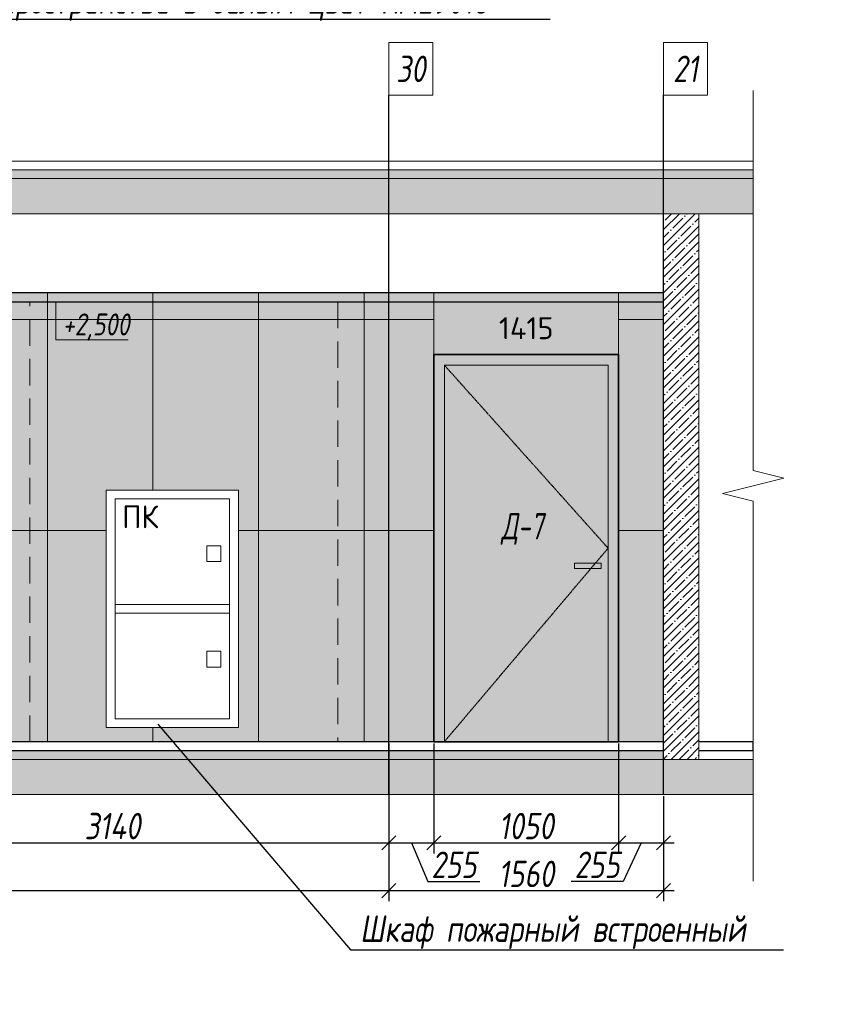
# Model space of a CAD drawing. Header units: millimetres. Extents: x -88210283 to 7466349, y -86687 to 22351.
# Tile 289 of 321: x 199679 to 204312, y 7072 to 12667. Entities that reach past the tile are written whole.
import ezdxf
from ezdxf import colors
from ezdxf.entities.mleader import LeaderData, LeaderLine
from ezdxf.math import Vec2, Vec3

# ---------------------------------------------------------------- set-up
doc = ezdxf.new("R2010")
doc.units = ezdxf.units.MM
for name, pattern in [('( Hidden )', [0.375, 0.25, -0.125]), ('DASHDOT', [25.4, 12.7, -6.35, 0, -6.35]), ('DASHED', [0.75, 0.5, -0.25]), ('DASHEDx20', [0.75, 0.5, -0.25])]:
    doc.linetypes.add(name, pattern=pattern)
doc.layers.get('Defpoints').update_dxf_attribs({"color": 31})
for name, color, linetype, lineweight in [('A-DETL-GENF', 7, 'Continuous', 5), ('dim_pot', 183, 'Continuous', 9), ('engineering', 20, 'Continuous', 13), ('meb', 26, 'Continuous', 15), ('Двери', 7, 'Continuous', 5), ('Отделка стен', 253, 'Continuous', 0)]:
    doc.layers.add(name, color=color, linetype=linetype, lineweight=lineweight)
doc.layers.add('dim_obm', color=7, linetype='Continuous', lineweight=9, true_color=0x005700)
doc.layers.add('dim_razv', color=7, linetype='DASHDOT', lineweight=9, true_color=0x285228)
doc.styles.add('fl_iso paper', font='isocpeur.ttf', dxfattribs={"width": 0.8, "oblique": 10})
doc.styles.add('GODT type AU', font='isocpeur.ttf')
doc.styles.add('GOST-2.304_Type-B', font='GOST_Common.ttf')
doc.styles.add('In tre', font='isocpeur.ttf', dxfattribs={"width": 0.8, "oblique": 10})
doc.dimstyles.new('In tre 1_50', dxfattribs={"dimtxt": 150, "dimasz": 80, "dimexe": 60, "dimexo": 10, "dimgap": 20, "dimtad": 1, "dimdec": 0, "dimrnd": 5, "dimzin": 0, "dimdsep": 46, "dimtxsty": 'fl_iso paper', "dimblk": 'OBLIQUE', "dimcen": 0, "dimdle": 60, "dimadec": 0, "dimazin": 0, "dimtfac": 1, "dimtdec": 0, "dimtofl": 0, "dimtmove": 1, "dimatfit": 1, "dimfxl": 40, "dimtolj": 1, "dimtzin": 0, "dimarcsym": 1})

# ---------------------------------------------------------------- blocks, each defined once
blk = doc.blocks.new('*U123')
at = {"color": 0, "linetype": 'ByBlock', "lineweight": -2}
for p, q in [((0, 0), (-6, 0)), ((80.34, 0), (0, 0)), ((167.69, 0), (87.34, 0)), ((167.69, 0), (173.69, 0))]:
    blk.add_line(p, q, dxfattribs=at)
blk.add_lwpolyline([(87.34, 0), (85.59, -7), (82.09, 7), (80.34, 0)], dxfattribs=at)
blk = doc.blocks.new('_Oblique')
at = {"color": 0, "linetype": 'ByBlock', "lineweight": -2}
blk.add_line((-0.5, -0.5), (0.5, 0.5), dxfattribs=at)
blk = doc.blocks.new('*D212')
at = {"layer": 'Defpoints', "color": 0, "linetype": 'ByBlock', "transparency": 16777216}
for p in [(198636, 8564), (201776, 8264), (201776, 7989.8)]:
    blk.add_point(p, dxfattribs=at)
at = {"layer": 'dim_razv', "color": 0, "linetype": 'ByBlock', "lineweight": -2, "transparency": 16777216}
for p, q in [((198636, 8554), (198636, 7929.8)), ((201776, 8254), (201776, 7929.8)), ((198576, 7989.8), (201836, 7989.8))]:
    blk.add_line(p, q, dxfattribs=at)
at = {"layer": 'dim_razv', "color": 0, "linetype": 'ByBlock', "lineweight": -2, "transparency": 16777216, "xscale": 80, "yscale": 80, "zscale": 80, "rotation": 180}
blk.add_blockref('_Oblique', (198636, 7989.8), dxfattribs=at)
at = {"layer": 'dim_razv', "color": 0, "linetype": 'ByBlock', "lineweight": -2, "transparency": 16777216, "xscale": 80, "yscale": 80, "zscale": 80}
blk.add_blockref('_Oblique', (201776, 7989.8), dxfattribs=at)
at = {"layer": 'dim_razv', "color": 0, "linetype": 'ByBlock', "transparency": 16777216, "insert": (200206, 8084.8), "char_height": 150, "attachment_point": 5, "style": 'fl_iso paper'}
blk.add_mtext('\\A1;3140', dxfattribs=at)
blk = doc.blocks.new('*D213')
at = {"layer": 'Defpoints', "color": 0, "linetype": 'ByBlock', "transparency": 16777216}
for p in [(202031, 8564), (203081, 8564), (203081, 7989.8)]:
    blk.add_point(p, dxfattribs=at)
at = {"layer": 'dim_razv', "color": 0, "linetype": 'ByBlock', "lineweight": -2, "transparency": 16777216}
for p, q in [((202031, 8554), (202031, 7929.8)), ((203081, 8554), (203081, 7929.8)), ((201971, 7989.8), (203141, 7989.8))]:
    blk.add_line(p, q, dxfattribs=at)
at = {"layer": 'dim_razv', "color": 0, "linetype": 'ByBlock', "lineweight": -2, "transparency": 16777216, "xscale": 80, "yscale": 80, "zscale": 80, "rotation": 180}
blk.add_blockref('_Oblique', (202031, 7989.8), dxfattribs=at)
at = {"layer": 'dim_razv', "color": 0, "linetype": 'ByBlock', "lineweight": -2, "transparency": 16777216, "xscale": 80, "yscale": 80, "zscale": 80}
blk.add_blockref('_Oblique', (203081, 7989.8), dxfattribs=at)
at = {"layer": 'dim_razv', "color": 0, "linetype": 'ByBlock', "transparency": 16777216, "insert": (202556, 8084.8), "char_height": 150, "attachment_point": 5, "style": 'fl_iso paper'}
blk.add_mtext('\\A1;1050', dxfattribs=at)
blk = doc.blocks.new('*D224')
at = {"layer": 'Defpoints', "color": 0, "linetype": 'ByBlock', "transparency": 16777216}
for p in [(181726, 8264), (201776, 8264), (201776, 7717.8)]:
    blk.add_point(p, dxfattribs=at)
at = {"layer": 'dim_razv', "color": 0, "linetype": 'ByBlock', "lineweight": -2, "transparency": 16777216}
for p, q in [((181726, 8254), (181726, 7657.8)), ((201776, 8254), (201776, 7657.8)), ((181666, 7717.8), (201836, 7717.8))]:
    blk.add_line(p, q, dxfattribs=at)
at = {"layer": 'dim_razv', "color": 0, "linetype": 'ByBlock', "lineweight": -2, "transparency": 16777216, "xscale": 80, "yscale": 80, "zscale": 80, "rotation": 180}
blk.add_blockref('_Oblique', (181726, 7717.8), dxfattribs=at)
at = {"layer": 'dim_razv', "color": 0, "linetype": 'ByBlock', "lineweight": -2, "transparency": 16777216, "xscale": 80, "yscale": 80, "zscale": 80}
blk.add_blockref('_Oblique', (201776, 7717.8), dxfattribs=at)
at = {"layer": 'dim_razv', "color": 0, "linetype": 'ByBlock', "transparency": 16777216, "insert": (191751, 7812.8), "char_height": 150, "attachment_point": 5, "style": 'fl_iso paper'}
blk.add_mtext('\\A1;20050', dxfattribs=at)
blk = doc.blocks.new('*D225')
at = {"layer": 'Defpoints', "color": 0, "linetype": 'ByBlock', "transparency": 16777216}
for p in [(201776, 8264), (203336, 8264), (203336, 7717.8)]:
    blk.add_point(p, dxfattribs=at)
at = {"layer": 'dim_razv', "color": 0, "linetype": 'ByBlock', "lineweight": -2, "transparency": 16777216}
for p, q in [((201776, 8254), (201776, 7657.8)), ((203336, 8254), (203336, 7657.8)), ((201716, 7717.8), (203396, 7717.8))]:
    blk.add_line(p, q, dxfattribs=at)
at = {"layer": 'dim_razv', "color": 0, "linetype": 'ByBlock', "lineweight": -2, "transparency": 16777216, "xscale": 80, "yscale": 80, "zscale": 80, "rotation": 180}
blk.add_blockref('_Oblique', (201776, 7717.8), dxfattribs=at)
at = {"layer": 'dim_razv', "color": 0, "linetype": 'ByBlock', "lineweight": -2, "transparency": 16777216, "xscale": 80, "yscale": 80, "zscale": 80}
blk.add_blockref('_Oblique', (203336, 7717.8), dxfattribs=at)
at = {"layer": 'dim_razv', "color": 0, "linetype": 'ByBlock', "transparency": 16777216, "insert": (202556, 7812.8), "char_height": 150, "attachment_point": 5, "style": 'fl_iso paper'}
blk.add_mtext('\\A1;1560', dxfattribs=at)
blk = doc.blocks.new('*D257')
at = {"layer": 'Defpoints', "color": 0, "linetype": 'ByBlock', "transparency": 16777216}
for p in [(201776, 8564), (202031, 8564), (202031, 7989.8)]:
    blk.add_point(p, dxfattribs=at)
at = {"layer": 'dim_razv', "color": 0, "linetype": 'ByBlock', "lineweight": -2, "transparency": 16777216}
for p, q in [((201776, 8554), (201776, 7929.8)), ((202031, 8554), (202031, 7929.8)), ((201716, 7989.8), (202091, 7989.8)), ((201903.5, 7989.8), (201998, 7769.8)), ((201998, 7769.8), (202292.5, 7769.8))]:
    blk.add_line(p, q, dxfattribs=at)
at = {"layer": 'dim_razv', "color": 0, "linetype": 'ByBlock', "lineweight": -2, "transparency": 16777216, "xscale": 80, "yscale": 80, "zscale": 80, "rotation": 180}
blk.add_blockref('_Oblique', (201776, 7989.8), dxfattribs=at)
at = {"layer": 'dim_razv', "color": 0, "linetype": 'ByBlock', "lineweight": -2, "transparency": 16777216, "xscale": 80, "yscale": 80, "zscale": 80}
blk.add_blockref('_Oblique', (202031, 7989.8), dxfattribs=at)
at = {"layer": 'dim_razv', "color": 0, "linetype": 'ByBlock', "transparency": 16777216, "insert": (202145.3, 7864.8), "char_height": 150, "attachment_point": 5, "style": 'fl_iso paper'}
blk.add_mtext('\\A1;255', dxfattribs=at)
blk = doc.blocks.new('*D258')
at = {"layer": 'Defpoints', "color": 0, "linetype": 'ByBlock', "transparency": 16777216}
for p in [(203081, 8264), (203336, 8264), (203336, 7989.8)]:
    blk.add_point(p, dxfattribs=at)
at = {"layer": 'dim_razv', "color": 0, "linetype": 'ByBlock', "lineweight": -2, "transparency": 16777216}
for p, q in [((203081, 8254), (203081, 7929.8)), ((203336, 8254), (203336, 7929.8)), ((203021, 7989.8), (203396, 7989.8)), ((203208.5, 7989.8), (203106, 7769.8)), ((203106, 7769.8), (202811.6, 7769.8))]:
    blk.add_line(p, q, dxfattribs=at)
at = {"layer": 'dim_razv', "color": 0, "linetype": 'ByBlock', "lineweight": -2, "transparency": 16777216, "xscale": 80, "yscale": 80, "zscale": 80, "rotation": 180}
blk.add_blockref('_Oblique', (203081, 7989.8), dxfattribs=at)
at = {"layer": 'dim_razv', "color": 0, "linetype": 'ByBlock', "lineweight": -2, "transparency": 16777216, "xscale": 80, "yscale": 80, "zscale": 80}
blk.add_blockref('_Oblique', (203336, 7989.8), dxfattribs=at)
at = {"layer": 'dim_razv', "color": 0, "linetype": 'ByBlock', "transparency": 16777216, "insert": (202958.8, 7864.8), "char_height": 150, "attachment_point": 5, "style": 'fl_iso paper'}
blk.add_mtext('\\A1;255', dxfattribs=at)

msp = doc.modelspace()

# ---------------------------------------------------------------- hatches: boundary and pattern name
at = {"layer": 'A-DETL-GENF'}
h = msp.add_hatch(dxfattribs=at)
h.set_pattern_fill('ANSI35', color=256, scale=10, style=0)
h.set_pattern_definition([(45, (32423.263, 722.8), (-44.90128, 44.90128), []), (45, (32468.165, 722.8), (-44.90128, 44.90128), [79.375, -15.875, 0, -15.875])])
h.paths.add_polyline_path([(203844.9, 11764), (154597.4, 11764), (154597.4, 11814), (203844.9, 11814)])
h.paths.add_polyline_path([(203336, 8464), (203336, 8514), (155456, 8514), (155456, 8464)])
h = msp.add_hatch(dxfattribs=at)
h.set_pattern_fill('ANSI35', color=256, scale=20, style=0)
h.set_pattern_definition([(45, (32423.26, 722.8), (-89.80256, 89.80256), []), (45, (32513.07, 722.8), (-89.80256, 89.80256), [158.75, -31.75, 0, -31.75])])
h.paths.add_polyline_path([(154597.4, 11564), (203844.9, 11564), (203844.9, 11764), (154597.4, 11764)])
h.paths.add_polyline_path([(154597.4, 8264), (203844.9, 8264), (203844.9, 8464), (154597.4, 8464)])
h = msp.add_hatch(dxfattribs=at)
h.set_pattern_fill('ANSI35', color=256, scale=10, style=0)
h.set_pattern_definition([(45, (50130, 13356.9), (-44.90128, 44.90128), []), (45, (50174.9, 13356.9), (-44.90128, 44.90128), [79.375, -15.875, 0, -15.875])])
h.paths.add_polyline_path([(203336, 11564), (203536, 11564), (203536, 8464), (203336, 8464)])
at = {"layer": 'dim_obm'}
msp.add_hatch(color=256, dxfattribs=at).paths.add_polyline_path([(199952.7, 10996), (199884.7, 11064), (199816.6, 10996), (199828.2, 10984.4), (199884.7, 11040.9), (199941.1, 10984.4)], flags=0)
at = {"layer": 'dim_razv', "true_color": 0xeceae4, "transparency": 33554687}
h = msp.add_hatch(dxfattribs=at)
h.set_pattern_fill('AR-SAND', color=254, scale=3, angle=315)
h.set_pattern_definition([(352.5, (120932.77, 10341.21), (100.42605, 107.2144), [0, -115.824, 0, -129.54, 0, -123.825]), (322.5, (120932.77, 10341.21), (247.41986, 56.7033), [0, -62.484, 0, -104.394, 0, -40.005]), (282.5, (120866.5, 10407.49), (168.0997, -167.48995), [0, -38.1, 0, -137.16, 0, -179.07]), (272.5, (120866.5, 10407.49), (209.26523, -114.68433), [0, -19.05, 0, -89.916, 0, -102.87])])
h.paths.add_polyline_path([(203081, 11114), (203336, 11114), (203336, 8564), (203081, 8564)])
h.paths.add_polyline_path([(198636, 11114), (202031, 11114), (202031, 8564), (198636, 8564)])
h.paths.add_polyline_path([(200171, 9994), (200921, 9994), (200921, 8644), (200171, 8644)], flags=16)
h.paths.add_polyline_path([(185726, 11114), (197586, 11114), (197586, 8564), (185726, 8564)])
h.paths.add_polyline_path([(187336, 9994), (188086, 9994), (188086, 8644), (187336, 8644)], flags=16)
h.paths.add_polyline_path([(180596, 11114), (184676, 11114), (184676, 8564), (180596, 8564)])
h.paths.add_polyline_path([(179386, 11114), (179546, 11114), (179546, 8564), (179386, 8564)])
h.paths.add_polyline_path([(176676, 11114), (178336, 11114), (178336, 8564), (176676, 8564)])
h.paths.add_polyline_path([(164016, 8564), (164016, 11114), (175626, 11114), (175626, 8564), (175276, 8564), (175276, 10764), (173826, 10764), (173826, 8564), (166536, 8564), (166536, 10744), (164576, 10744), (164576, 8564)])
h.paths.add_polyline_path([(172701, 8614), (173501, 8614), (173501, 9264), (172701, 9264)], flags=16)
h.paths.add_polyline_path([(155456, 8564), (155456, 11114), (162316, 11114), (162316, 8564), (161756, 8564), (161756, 10764), (160156, 10764), (160156, 8564)])
at = {"layer": 'dim_razv', "true_color": 0xcccccc}
h = msp.add_hatch(dxfattribs=at)
h.set_pattern_fill('AR-SAND', color=254, scale=3, angle=315)
h.set_pattern_definition([(352.5, (81403.94, -2574.63), (100.42605, 107.2144), [0, -115.824, 0, -129.54, 0, -123.825]), (322.5, (81403.94, -2574.63), (247.41986, 56.70328), [0, -62.484, 0, -104.394, 0, -40.005]), (282.5, (81337.67, -2508.36), (168.0997, -167.48995), [0, -38.1, 0, -137.16, 0, -179.07]), (272.5, (81337.67, -2508.36), (209.26523, -114.68433), [0, -19.05, 0, -89.916, 0, -102.87])])
h.paths.add_polyline_path([(202831, 9579), (202981, 9579), (202981, 9549), (202831, 9549)])
at = {"layer": 'meb', "lineweight": 9, "true_color": 0x000000, "transparency": 33554687}
h = msp.add_hatch(dxfattribs=at)
h.set_pattern_fill('WOOD6', color=18, scale=500, angle=70, pattern_type=2)
h.set_pattern_definition([(65.6014, (48502.9, 13734.75), (171.008879, 469.846507), [32.596, -6486.6055]), (74.3987, (48540.486, 13721.068), (1582.275289, 5809.165425), [32.596, -6486.6065]), (66.9874, (48328.623, 13782.217), (171.0084906, 469.846981), [47.5655, -9465.5815]), (73.0127, (48300.432, 13792.478), (2608.34782, 8628.2388574), [47.5655, -9465.5825]), (65.4262, (48448.002, 13722.804), (2692.964117, 5936.9969055), [62.6995, -12477.2345]), (74.5739, (48574.86, 13676.631), (1582.2764426, 5809.1649888), [62.6995, -12477.2365]), (68.1525, (48360.649, 13738.635), (171.0092826, 469.8465317), [77.5405, -15430.521]), (71.8476, (48247.89, 13779.678), (4660.4585783, 14266.3986336), [77.5405, -15430.522]), (63.4182, (48400.162, 13737.556), (2008.926161, 4057.6106541), [65.4315, -13020.817]), (74.5739, (48626.544, 13657.82), (1582.2764426, 5809.1649888), [62.6995, -12477.2365]), (71.8476, (48207.954, 13794.214), (4660.4585783, 14266.3986336), [77.5405, -15430.522]), (70, (48513.25, 13361.2), (-469.8463, 171.01), [70, -430]), (70, (48461.57, 13380), (-469.8463, 171.01), [70, -430]), (70, (48344.1, 13422.74), (-469.8463, 171.01), [70, -430]), (69.209, (48270.3424, 13449.5903), (12954.03862925, 34127.60422081), [72.507, -72434.4025]), (69.5225, (48232.912, 13463.214), (171.01042241, 469.84603378), [100.0035, -59902.08]), (82.609, (48191.997, 13478.106), (4409.75308902, 34044.93653618), [48.674, -38890.441]), (61.4686, (48207.853, 13472.334), (1666.9538994, 3117.900554), [50.5595, -10061.3315]), (70.4775, (48168.7, 13486.585), (19880.30710864, 56082.73736222), [100.0035, -59902.08]), (70.7899, (48131.268, 13500.209), (11839.88184324, 34001.03541368), [72.507, -36430.962]), (70.7899, (48091.3314, 13514.745), (11839.88184324, 34001.03541368), [72.507, -36430.962]), (76.0724, (48368.051, 13488.52), (3378.7563056, 13668.722228), [118.163, -23514.439]), (63.9277, (48485.512, 13445.767), (4188.85944166, 8585.06869065), [118.163, -23514.4345]), (76.0724, (48296.079, 13517.376), (3378.7563056, 13668.722228), [118.163, -23514.439]), (63.9277, (48155.126, 13568.668), (4188.85944166, 8585.06869065), [118.163, -23514.4345]), (85.9453, (48447.3, 13523.525), (43.186263, 1580.547963), [36.4005, -3603.6525]), (80.954, (48412.263, 13485.73), (385.2068691, 2520.240605), [78.9385, -15708.7115]), (59.0461, (48449.85, 13472.05), (6795.4575344, 11360.9666392), [78.9385, -15708.706]), (80.954, (48267.897, 13556.898), (385.2068691, 2520.240605), [78.9385, -15708.7115]), (59.0461, (48202.119, 13580.84), (6795.4575344, 11360.9666392), [78.9385, -15708.706]), (74.7636, (48322.344, 13494.514), (1411.268487, 5339.318), [120.416, -5900.381]), (63.9277, (48537.195, 13426.956), (4188.85944166, 8585.06869065), [118.163, -23514.4345]), (63.9277, (48115.189, 13583.204), (4188.85944166, 8585.06869065), [118.163, -23514.4345]), (46.8016, (48219.2, 13569.3), (1794.733447, 2007.214747), [38.079, -3769.802]), (63.9911, (48198.258, 13526.375), (2179.9383233, 4527.455938), [47.7625, -9504.722]), (73.3664, (48388.606, 13406.546), (2266.322845, 7688.5481597), [82.6425, -8432.05]), (66.6337, (48417.073, 13396.185), (171.00869, 469.8466143), [82.6425, -8432.049]), (71.5911, (48303.389, 13437.562), (5515.5177835, 16615.6266733), [60.023, -17946.92]), (70, (48396.5, 13603.2), (-469.8463, 171.01), [62.5, -437.5]), (70, (48537.45, 13551.9), (-469.8463, 171.01), [62.5, -437.5]), (51.5652, (48479.8, 13642.06), (171.00867, 469.84671), [31.623, -1549.5145]), (63.2903, (48460.57, 13603.83), (2008.926495, 4057.6104033), [42.793, -8515.826]), (76.3401, (48449.876, 13559.835), (898.24016, 3929.77849), [45.277, -4482.415]), (80.6196, (48494.313, 13594.21), (385.2061187, 2520.240567), [40.697, -8098.712]), (92.6198, (48500.946, 13634.362), (-212.463999, 3801.952825), [32.5, -6467.497]), (70, (48424.67, 13563.7), (-469.8463, 171.01), [95, -405]), (70, (48490.45, 13539.75), (-469.8463, 171.01), [95, -405]), (73.3664, (48280.308, 13634.855), (2266.322845, 7688.5481597), [85.147, -8429.5455]), (66.6337, (48242.72, 13648.535), (171.00869, 469.8466143), [85.147, -8429.545]), (70, (48589.13, 13533.1), (-469.8463, 171.01), [62.5, -437.5]), (51.5652, (48447.3, 13523.53), (171.00867, 469.84671), [55.34, -1525.7975]), (65.2365, (48481.703, 13566.874), (171.009178, 469.846743), [30.104, -5990.692]), (77.4314, (48232.002, 13516.754), (1625.459454, 7389.714305), [57.987, -11539.4265]), (88.4349, (48244.62, 13573.35), (-127.82536, 1110.70212), [23.717, -1557.4215]), (63.66, (48417.87, 13661.94), (171.008346, 469.847107), [67.9155, -4459.7755]), (76.3401, (48558.82, 13610.637), (898.24016, 3929.77849), [67.9155, -4459.7765]), (71.273, (48324.521, 13632.065), (7054.6075495, 20844.2438088), [112.528, -22393.0265]), (68.7271, (48207.052, 13674.815), (171.0088508, 469.8466633), [112.528, -22393.0255]), (61.0275, (48457.166, 13652.957), (3162.809465, 5765.986942), [48.0885, -9569.6]), (70, (48354, 13610.7), (-469.8463, 171.01), [135, -365]), (76.3401, (48610.505, 13591.826), (898.24016, 3929.77849), [67.9155, -4459.7765]), (68.7271, (48167.115, 13689.351), (171.0088508, 469.8466633), [112.528, -22393.0255]), (60.5378, (48480.46, 13695.03), (171.009083, 469.84671), [45.6205, -2995.7595]), (70, (48304.7, 13716.44), (-469.8463, 171.01), [70, -430]), (70, (48276.5, 13726.7), (-469.8463, 171.01), [70, -430]), (79.211, (48522.944, 13629.016), (556.2152697, 2990.0877084), [93.7085, -18647.955]), (76.4916, (48248.8258, 13928.33), (14455.54399161, 60185.545455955), [57.862, -83980.958]), (76.4916, (48288.7628, 13913.794), (14455.54399161, 60185.545455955), [57.862, -83980.958]), (80.0418, (48325.6607, 13876.4108), (8425.60322164, 48013.86418706), [81.2445, -57297.7555]), (62.093, (48347.218, 13825.997), (6838.6377563, 12941.5171704), [121.152, -18051.623]), (63.5515, (48415.5792, 13867.627), (13892.44688303, 27933.073674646), [57.866, -89005.62]), (67.1373, (48445.471, 13832.803), (171.0122466, 469.845349), [50.0625, -9962.4325]), (71.7899, (48490.107, 13816.557), (4831.4685046, 14736.2447852), [80.039, -15927.7715]), (70, (48546.07, 13838.75), (-469.8463, 171.01), [40, -460]), (70, (48574.26, 13828.5), (-469.8463, 171.01), [40, -460]), (68.2101, (48602.87, 13775.515), (171.0098556, 469.8463527), [80.039, -15927.7715]), (68.2101, (48654.553, 13756.704), (171.0098556, 469.8463527), [80.039, -15927.7715]), (66.4238, (48474.077, 13779.825), (171.009185, 469.8468474), [40.078, -7975.5305]), (73.5763, (48591.538, 13737.072), (2095.3090965, 7218.702968), [40.078, -7975.5315]), (66.4238, (48389.504, 13810.606), (171.009185, 469.8468474), [40.078, -7975.5305]), (73.5763, (48272.044, 13853.355), (2095.3090965, 7218.702968), [40.078, -7975.5315]), (66.4238, (48516.363, 13764.434), (171.009185, 469.8468474), [40.078, -7975.5305]), (73.5763, (48549.252, 13752.463), (2095.3090965, 7218.702968), [40.078, -7975.5315]), (66.4238, (48429.44, 13796.07), (171.009185, 469.8468474), [40.078, -7975.5305]), (73.5763, (48643.22, 13718.26), (2095.3090965, 7218.702968), [40.078, -7975.5315]), (73.5763, (48232.107, 13867.89), (2095.3090965, 7218.702968), [40.078, -7975.5315]), (73.5763, (48314.33, 13837.968), (2095.3090965, 7218.702968), [40.078, -7975.5315]), (63.66, (48405.535, 13847.34), (171.008346, 469.847107), [22.6385, -4505.0525]), (76.3401, (48283.37, 13891.8), (898.24016, 3929.77849), [22.6385, -4505.0535]), (76.3401, (48243.435, 13906.34), (898.24016, 3929.77849), [22.6385, -4505.0535]), (70.2731, (48532.4, 13801.17), (-469.8466, 171.0099), [40.0005, -460.005]), (70, (48560.6, 13790.9), (-469.8463, 171.01), [40, -460]), (51.5652, (48364.12, 13923.6), (171.00867, 469.84671), [23.717, -1557.4205]), (92.6198, (48364.12, 13923.603), (-212.463999, 3801.952825), [24.375, -6475.622]), (71.5911, (48464.922, 13878.933), (5515.5177835, 16615.6266733), [30.012, -17976.931])])
h.paths.add_polyline_path([(202031, 10764), (203081, 10764), (203081, 11114), (202031, 11114)])
h.paths.add_polyline_path([(202031, 10764), (203081, 10764), (203081, 8564), (202031, 8564)])

# ---------------------------------------------------------------- linework, layer by layer
at = {"lineweight": 13}
for points in [[(201776, 11114), (201776, 12237.6)], [(203336, 11114), (203336, 12237.6)], [(203536, 8514), (203844.9, 8514), (203844.9, 8464), (154597.4, 8464), (154597.4, 8514), (155256, 8514)], [(155456, 8514), (203336, 8514)]]:
    msp.add_lwpolyline(points, dxfattribs=at)
at = {"lineweight": 30}
for points in [[(201776, 8264), (201776, 12237.6)], [(203336, 8264), (203336, 12237.6)], [(203336, 8564), (155456, 8564)], [(203536, 8514), (203844.9, 8514), (203844.9, 8564), (203536, 8564)], [(155456, 8514), (203336, 8514)]]:
    msp.add_lwpolyline(points, dxfattribs=at)
at = {"lineweight": 13}
for points in [[(154597.4, 11814), (203844.9, 11814), (203844.9, 11864), (154597.4, 11864)], [(203844.9, 11764), (154597.4, 11764), (154597.4, 11814), (203844.9, 11814)], [(154597.4, 11564), (203844.9, 11564), (203844.9, 11764), (154597.4, 11764)], [(203536, 8464), (203336, 8464), (203336, 11564), (203536, 11564)], [(203336, 11564), (203536, 11564), (203536, 8464), (203336, 8464)], [(198636, 11114), (202031, 11114), (202031, 8564), (198636, 8564)], [(202031, 10764), (203081, 10764), (203081, 11114), (202031, 11114)], [(203081, 11114), (203336, 11114), (203336, 8564), (203081, 8564)], [(202091, 10704), (203021, 10704), (203021, 8564), (202091, 8564)], [(200171, 8644), (200171, 9994), (200921, 9994), (200921, 8644)], [(200171, 9994), (200921, 9994), (200921, 8644), (200171, 8644)], [(200221, 8694), (200221, 9944), (200871, 9944), (200871, 8694)], [(200741, 9587.8), (200741, 9677.8), (200821, 9677.8), (200821, 9587.8)], [(202831, 9579), (202981, 9579), (202981, 9549), (202831, 9549)], [(200221, 9344), (200871, 9344), (200871, 9294), (200221, 9294)], [(200741, 8987.8), (200741, 9077.8), (200821, 9077.8), (200821, 8987.8)], [(154597.4, 8264), (203844.9, 8264), (203844.9, 8464), (154597.4, 8464)]]:
    msp.add_lwpolyline(points, close=True, dxfattribs=at)
at = {"lineweight": 30}
msp.add_lwpolyline([(203336, 11114), (155456, 11114), (155456, 11064), (203336, 11064)], close=True, dxfattribs=at)
at = {"color": 8, "linetype": 'DASHED', "lineweight": 0, "ltscale": 300}
msp.add_lwpolyline([(199736, 8564), (199736, 11064), (201486, 11064), (201486, 8564)], dxfattribs=at)
at = {"lineweight": 35}
msp.add_lwpolyline([(202031, 10764), (203081, 10764), (203081, 8564), (202031, 8564)], close=True, dxfattribs=at)
at = {"linetype": '( Hidden )', "lineweight": 13, "ltscale": 10}
msp.add_lwpolyline([(202091, 10704), (203021, 9664), (202091, 8564)], dxfattribs=at)
at = {"layer": 'dim_obm'}
msp.add_lwpolyline([(199884.7, 11064), (199884.7, 10984), (199884.7, 10848.5), (200295.6, 10848.5)], dxfattribs=at)
at = {"layer": 'dim_pot', "color": 10, "lineweight": 0}
for points in [[(201776, 12537.6), (202026, 12537.6), (202026, 12237.6), (201776, 12237.6)], [(203336, 12537.6), (203586, 12537.6), (203586, 12237.6), (203336, 12237.6)]]:
    msp.add_lwpolyline(points, close=True, dxfattribs=at)
at = {"layer": 'Отделка стен', "transparency": 33554687}
for points in [[(199236, 11114), (199236, 10964), (199836, 10964), (199836, 11114)], [(199836, 11114), (199836, 10964), (200436, 10964), (200436, 11114)], [(200436, 11114), (200436, 10964), (201036, 10964), (201036, 11114)], [(201036, 11114), (201036, 10964), (201636, 10964), (201636, 11114)], [(201636, 11114), (201636, 10964), (202031, 10964), (202031, 11114)], [(203081, 11114), (203081, 10964), (203336, 10964), (203336, 11114)], [(199236, 10964), (199236, 9764), (199836, 9764), (199836, 10964)], [(201036, 10964), (201036, 9764), (201636, 9764), (201636, 10964)], [(201636, 10964), (201636, 9764), (202031, 9764), (202031, 10964)], [(203081, 10964), (203081, 9764), (203336, 9764), (203336, 10964)], [(199236, 9764), (199236, 8564), (199836, 8564), (199836, 9764)], [(201036, 9764), (201036, 8564), (201636, 8564), (201636, 9764)], [(201636, 9764), (201636, 8564), (202031, 8564), (202031, 9764)], [(203081, 9764), (203081, 8564), (203336, 8564), (203336, 9764)]]:
    msp.add_lwpolyline(points, close=True, dxfattribs=at)
for points in [[(200436, 9994), (200436, 10964), (199836, 10964), (199836, 9764), (200171, 9764)], [(200921, 9764), (201036, 9764), (201036, 10964), (200436, 10964), (200436, 9994)], [(200171, 9764), (199836, 9764), (199836, 8564), (200436, 8564), (200436, 8644)], [(200436, 8644), (200436, 8564), (201036, 8564), (201036, 9764), (200921, 9764)]]:
    msp.add_lwpolyline(points, dxfattribs=at)

# ---------------------------------------------------------------- block references
at = {"lineweight": 13, "xscale": 25, "yscale": 25, "zscale": 25, "rotation": 270}
msp.add_blockref('*U123', (203844.9, 12114.3), dxfattribs=at)

# ---------------------------------------------------------------- texts
at = {"layer": 'dim_obm', "insert": (199923.1, 10997.7), "char_height": 125, "attachment_point": 1, "line_spacing_factor": 0.666667, "style": 'fl_iso paper'}
msp.add_mtext('+2,500', dxfattribs=at)
at = {"layer": 'dim_pot', "color": 10, "lineweight": 0, "char_height": 150, "attachment_point": 5, "style": 'fl_iso paper'}
for s, insert in [('30', (201901, 12387.6)), ('21', (203461, 12387.6))]:
    msp.add_mtext_dynamic_manual_height_columns(s, width=190.261, gutter_width=1350, heights=[0], dxfattribs=dict(at, insert=insert))
at = {"layer": 'dim_razv', "color": 254, "true_color": 0xcccccc, "insert": (202556, 10914), "char_height": 125, "attachment_point": 5, "style": 'GODT type AU'}
msp.add_mtext_dynamic_manual_height_columns('1415', width=166.384, gutter_width=12.5, heights=[0], dxfattribs=at)
at = {"layer": 'engineering', "color": 0, "linetype": 'DASHEDx20', "ltscale": 4, "transparency": 33554687, "insert": (200363.1, 9842.2), "char_height": 130, "attachment_point": 5, "style": 'GOST-2.304_Type-B'}
msp.add_mtext('ПК', dxfattribs=at)
at = {"layer": 'Двери', "lineweight": 0, "insert": (202534.2, 9773.4), "char_height": 150, "attachment_point": 5, "style": 'fl_iso paper'}
msp.add_mtext_dynamic_manual_height_columns('{\\W0.7;Д-7}', width=190.261, gutter_width=1350, heights=[0], dxfattribs=at)

# ---------------------------------------------------------------- dimensions: what is measured, and where the dimension line sits
at = {"layer": 'dim_razv', "linetype": 'ByBlock'}
for base, p1, p2, picture, middle in [((201776, 7989.8), (198636, 8564), (201776, 8264), '*D212', (200206, 8084.8)), ((203081, 7989.8), (202031, 8564), (203081, 8564), '*D213', (202556, 8084.8)), ((201776, 7717.8), (181726, 8264), (201776, 8264), '*D224', (191751, 7812.8)), ((203336, 7717.8), (201776, 8264), (203336, 8264), '*D225', (202556, 7812.8))]:
    dim = msp.add_linear_dim(base=base, p1=p1, p2=p2, dimstyle='In tre 1_50', dxfattribs=at)
    dim.commit()
    dim.dimension.update_dxf_attribs({"geometry": picture, "text_midpoint": middle})
for base, p1, p2, picture, middle in [((202031, 7989.8), (201776, 8564), (202031, 8564), '*D257', (202018, 7769.8)), ((203336, 7989.8), (203081, 8264), (203336, 8264), '*D258', (203086, 7769.8))]:
    dim = msp.add_linear_dim(base=base, p1=p1, p2=p2, dimstyle='In tre 1_50', dxfattribs=at)
    dim.commit()
    dim.dimension.update_dxf_attribs({"geometry": picture, "text_midpoint": middle, "dimtype": 160})

# ---------------------------------------------------------------- leaders
at = {"layer": 'dim_razv', "color": 0, "linetype": 'ByBlock'}
ml = msp.add_multileader_mtext('Standard', dxfattribs=at)
ml.set_content('Отделка дверного полотна и стены над дверным проемом в один цвет,\\Pотделка над дверью - дверным добором', style='In tre')
ml.set_leader_properties()
ml.build(insert=Vec2(0, 0))
ml.multileader.update_dxf_attribs({"text_left_attachment_type": 6, "text_right_attachment_type": 6, "dogleg_length": 1, "arrow_head_size": 0, "scale": 50})
ctx = ml.context
ctx.base_point, ctx.scale, ctx.char_height, ctx.arrow_head_size, ctx.landing_gap_size, ctx.plane_origin = Vec3(186072.2, 13244.7), 50, 150, 0, 4.5, Vec3(191689.1, 10903.5)
ctx.left_attachment, ctx.right_attachment = 6, 6
notes = []
notes.append((ctx, [(1, (1, 1, 0), (186022.2, 13244.7), (1, 0), 50, [(1, [(185526.7, 10937.7)], 0, [])])]))
ctx.mtext.insert, ctx.mtext.width, ctx.mtext.defined_height, ctx.mtext.flow_direction = Vec3(186076.7, 13439.7), 3092.716, 696.6, 5
ml = msp.add_multileader_mtext('Standard', dxfattribs=at)
ml.set_content('Плитка керамогранитная, настенная, размер плитки 600х1200мм, расположить вертикально', style='In tre')
ml.set_leader_properties()
ml.build(insert=Vec2(0, 0))
ml.multileader.update_dxf_attribs({"text_left_attachment_type": 6, "text_right_attachment_type": 6, "dogleg_length": 1, "arrow_head_size": 0, "scale": 50})
ctx = ml.context
ctx.base_point, ctx.scale, ctx.char_height, ctx.arrow_head_size, ctx.landing_gap_size, ctx.plane_origin = Vec3(172652.6, 13201.1), 50, 150, 0, 4.5, Vec3(174616.7, 12398)
ctx.left_attachment, ctx.right_attachment = 6, 6
notes.append((ctx, [(1, (1, 1, 0), (172602.6, 13201.1), (1, 0), 50, [(1, [(172035.4, 10824.6)], 0, [])])]))
ctx.mtext.insert, ctx.mtext.width, ctx.mtext.defined_height, ctx.mtext.flow_direction = Vec3(172657.1, 13396.1), 3060.297, 696.6, 5
ml = msp.add_multileader_mtext('Standard', dxfattribs=at)
ml.set_content('Цифры номера квартиры (аппартаментов), цвет металлический светлый, \\Pвысота номера - 130*мм', style='In tre')
ml.set_leader_properties()
ml.build(insert=Vec2(0, 0))
ml.multileader.update_dxf_attribs({"text_left_attachment_type": 6, "text_right_attachment_type": 6, "dogleg_length": 1, "arrow_head_size": 0, "scale": 50})
ctx = ml.context
ctx.base_point, ctx.scale, ctx.char_height, ctx.arrow_head_size, ctx.landing_gap_size, ctx.plane_origin = Vec3(181379.3, 13204.5), 50, 150, 0, 4.5, Vec3(191231.8, 11137.7)
ctx.left_attachment, ctx.right_attachment = 6, 6
notes.append((ctx, [(0, (1, 1, 0), (184800.6, 13204.5), (-1, 0), 50, [(1, [(185098.4, 10969.2)], 0, [])])]))
ctx.mtext.insert, ctx.mtext.width, ctx.mtext.defined_height, ctx.mtext.flow_direction = Vec3(181383.8, 13399.5), 3469.079, 696.6, 5
ml = msp.add_multileader_mtext('Standard', dxfattribs=at)
ml.set_content('Потолок подвесной, реечный\\Pрейка 50х50 белого цвета, шаг рейки 120-125мм', style='In tre')
ml.set_leader_properties()
ml.build(insert=Vec2(0, 0))
ml.multileader.update_dxf_attribs({"text_left_attachment_type": 6, "text_right_attachment_type": 6, "dogleg_length": 1, "arrow_head_size": 0, "scale": 50})
ctx = ml.context
ctx.base_point, ctx.scale, ctx.char_height, ctx.arrow_head_size, ctx.landing_gap_size, ctx.plane_origin = Vec3(167586.3, 12932.2), 50, 150, 0, 4.5, Vec3(176183.4, 11137.7)
ctx.left_attachment, ctx.right_attachment = 6, 6
notes.append((ctx, [(0, (1, 1, 0), (169838.2, 12932.2), (-1, 0), 50, [(1, [(170021, 11114)], 0, [])])]))
ctx.mtext.insert, ctx.mtext.width, ctx.mtext.defined_height, ctx.mtext.flow_direction = Vec3(167590.8, 13127.2), 2509.515, 696.6, 5
ml = msp.add_multileader_mtext('Standard', dxfattribs=at)
ml.set_content('Потолок подвесной, реечный\\Pрейка 50х50 белого цвета, шаг рейки 120-125мм', style='In tre')
ml.set_leader_properties()
ml.build(insert=Vec2(0, 0))
ml.multileader.update_dxf_attribs({"text_left_attachment_type": 6, "text_right_attachment_type": 6, "dogleg_length": 1, "arrow_head_size": 0, "scale": 50})
ctx = ml.context
ctx.base_point, ctx.scale, ctx.char_height, ctx.arrow_head_size, ctx.landing_gap_size, ctx.plane_origin = Vec3(193522.7, 12932.2), 50, 150, 0, 4.5, Vec3(202119.8, 11137.7)
ctx.left_attachment, ctx.right_attachment = 6, 6
notes.append((ctx, [(0, (1, 1, 0), (195774.5, 12932.2), (-1, 0), 50, [(1, [(195957.4, 11114)], 0, [])])]))
ctx.mtext.insert, ctx.mtext.width, ctx.mtext.defined_height, ctx.mtext.flow_direction = Vec3(193527.2, 13127.2), 2509.515, 696.6, 5
ml = msp.add_multileader_mtext('Standard', dxfattribs=at)
ml.set_content('Решетка вентиляционная декоративная 850х400 в цвет стен', style='In tre')
ml.set_leader_properties()
ml.build(insert=Vec2(0, 0))
ml.multileader.update_dxf_attribs({"text_left_attachment_type": 6, "text_right_attachment_type": 6, "dogleg_length": 1, "arrow_head_size": 0, "scale": 50})
ctx = ml.context
ctx.base_point, ctx.scale, ctx.char_height, ctx.arrow_head_size, ctx.landing_gap_size, ctx.plane_origin = Vec3(160415.8, 12847.8), 50, 150, 0, 4.5, Vec3(169956.1, 10760)
ctx.left_attachment, ctx.right_attachment = 6, 6
notes.append((ctx, [(0, (1, 1, 0), (163323.1, 12847.8), (-1, 0), 50, [(1, [(163681, 11517.5)], 0, [])])]))
ctx.mtext.insert, ctx.mtext.width, ctx.mtext.defined_height, ctx.mtext.flow_direction = Vec3(160420.3, 13042.8), 2996.732, 696.6, 5
ml = msp.add_multileader_mtext('Standard', dxfattribs=at)
ml.set_content('Окраска запотолочного пространства в белый цвет RAL9016', style='In tre')
ml.set_leader_properties()
ml.build(insert=Vec2(0, 0))
ml.multileader.update_dxf_attribs({"text_left_attachment_type": 6, "text_right_attachment_type": 6, "dogleg_length": 1, "arrow_head_size": 0, "scale": 50})
ctx = ml.context
ctx.base_point, ctx.scale, ctx.char_height, ctx.arrow_head_size, ctx.landing_gap_size, ctx.plane_origin = Vec3(197768.8, 12670.9), 50, 150, 0, 4.5, Vec3(202653.4, 9153.1)
ctx.left_attachment, ctx.right_attachment = 6, 6
notes.append((ctx, [(0, (1, 1, 0), (197718.8, 12670.9), (1, 0), 50, [(0, [(197428.5, 11376.2)], 0, [])])]))
ctx.mtext.insert, ctx.mtext.width, ctx.mtext.flow_direction = Vec3(197773.3, 12850.9), 3148.852, 5
ml = msp.add_multileader_mtext('Standard', dxfattribs=at)
ml.set_content('Розетка для уборочного инвентаря, \\Pв цвет стен', style='In tre')
ml.set_leader_properties()
ml.build(insert=Vec2(0, 0))
ml.multileader.update_dxf_attribs({"text_left_attachment_type": 6, "text_right_attachment_type": 6, "dogleg_length": 1, "arrow_head_size": 0, "scale": 50})
ctx = ml.context
ctx.base_point, ctx.scale, ctx.char_height, ctx.arrow_head_size, ctx.landing_gap_size, ctx.plane_origin = Vec3(193905, 7339.3), 50, 150, 0, 4.5, Vec3(191349.5, 7218.9)
ctx.left_attachment, ctx.right_attachment = 6, 6
notes.append((ctx, [(1, (1, 1, 0), (193855, 7339.3), (1, 0), 50, [(1, [(193036, 8814)], 0, [])])]))
ctx.mtext.insert, ctx.mtext.width, ctx.mtext.defined_height, ctx.mtext.flow_direction = Vec3(193909.5, 7519.3), 3060.297, 696.6, 5
ml = msp.add_multileader_mtext('Standard', dxfattribs=at)
ml.set_content('Зеркало на стене, выполнить в один уровень с отделкой стен', style='In tre')
ml.set_leader_properties()
ml.build(insert=Vec2(0, 0))
ml.multileader.update_dxf_attribs({"text_left_attachment_type": 6, "text_right_attachment_type": 6, "dogleg_length": 1, "arrow_head_size": 0, "scale": 50})
ctx = ml.context
ctx.base_point, ctx.scale, ctx.char_height, ctx.arrow_head_size, ctx.landing_gap_size, ctx.plane_origin = Vec3(159178.8, 7381.7), 50, 150, 0, 4.5, Vec3(168730.8, 5587.2)
ctx.left_attachment, ctx.right_attachment = 6, 6
notes.append((ctx, [(0, (1, 1, 0), (162101.4, 7381.7), (-1, 0), 50, [(1, [(163219.1, 8664)], 0, [])])]))
ctx.mtext.insert, ctx.mtext.width, ctx.mtext.defined_height, ctx.mtext.flow_direction = Vec3(159183.3, 7576.7), 3043.138, 696.6, 5
ml = msp.add_multileader_mtext('Standard', dxfattribs=at)
ml.set_content('Решетка вентиляционная декоративная 700х550 в цвет стен', style='In tre')
ml.set_leader_properties()
ml.build(insert=Vec2(0, 0))
ml.multileader.update_dxf_attribs({"text_left_attachment_type": 6, "text_right_attachment_type": 6, "dogleg_length": 1, "arrow_head_size": 0, "scale": 50})
ctx = ml.context
ctx.base_point, ctx.scale, ctx.char_height, ctx.arrow_head_size, ctx.landing_gap_size, ctx.plane_origin = Vec3(169584.2, 7381.7), 50, 150, 0, 4.5, Vec3(178397.5, 5587.2)
ctx.left_attachment, ctx.right_attachment = 6, 6
notes.append((ctx, [(0, (1, 1, 0), (172479.5, 7381.7), (-1, 0), 50, [(1, [(172885.9, 8664)], 0, [])])]))
ctx.mtext.insert, ctx.mtext.width, ctx.mtext.defined_height, ctx.mtext.flow_direction = Vec3(169588.7, 7576.7), 3043.138, 696.6, 5
ml = msp.add_multileader_mtext('Standard', dxfattribs=at)
ml.set_content('Шкаф пожарный встроенный', style='In tre')
ml.set_leader_properties()
ml.build(insert=Vec2(0, 0))
ml.multileader.update_dxf_attribs({"text_left_attachment_type": 6, "text_right_attachment_type": 6, "dogleg_length": 1, "arrow_head_size": 0, "scale": 50})
ctx = ml.context
ctx.base_point, ctx.scale, ctx.char_height, ctx.arrow_head_size, ctx.landing_gap_size, ctx.plane_origin = Vec3(188814, 7381.7), 50, 150, 0, 4.5, Vec3(197411.1, 5587.2)
ctx.left_attachment, ctx.right_attachment = 6, 6
notes.append((ctx, [(1, (1, 1, 0), (188764, 7381.7), (1, 0), 50, [(1, [(187669.5, 8664)], 0, [])])]))
ctx.mtext.insert, ctx.mtext.width, ctx.mtext.defined_height, ctx.mtext.flow_direction = Vec3(188818.5, 7576.7), 2509.515, 696.6, 5
ml = msp.add_multileader_mtext('Standard', dxfattribs=at)
ml.set_content('Шкаф пожарный встроенный', style='In tre')
ml.set_leader_properties()
ml.build(insert=Vec2(0, 0))
ml.multileader.update_dxf_attribs({"text_left_attachment_type": 6, "text_right_attachment_type": 6, "dogleg_length": 1, "arrow_head_size": 0, "scale": 50})
ctx = ml.context
ctx.base_point, ctx.scale, ctx.char_height, ctx.arrow_head_size, ctx.landing_gap_size, ctx.plane_origin = Vec3(201607.5, 7381.7), 50, 150, 0, 4.5, Vec3(210204.7, 5587.2)
ctx.left_attachment, ctx.right_attachment = 6, 6
notes.append((ctx, [(1, (1, 1, 0), (201557.5, 7381.7), (1, 0), 50, [(1, [(200463, 8664)], 0, [])])]))
ctx.mtext.insert, ctx.mtext.width, ctx.mtext.defined_height, ctx.mtext.flow_direction = Vec3(201612, 7576.7), 2509.515, 696.6, 5
for ctx, leaders in notes:
    for number, flags, end, landing, length, lines in leaders:
        leader = LeaderData()
        leader.index, (leader.has_last_leader_line, leader.has_dogleg_vector, leader.attachment_direction) = number, flags
        leader.last_leader_point, leader.dogleg_vector, leader.dogleg_length = Vec3(end), Vec3(landing), length
        for number, points, colour, breaks in lines:
            line = LeaderLine()
            line.index, line.vertices, line.color, line.breaks = number, Vec3.list(points), colors.encode_raw_color(colour), breaks
            leader.lines.append(line)
        ctx.leaders.append(leader)

doc.saveas('drawing.dxf')
